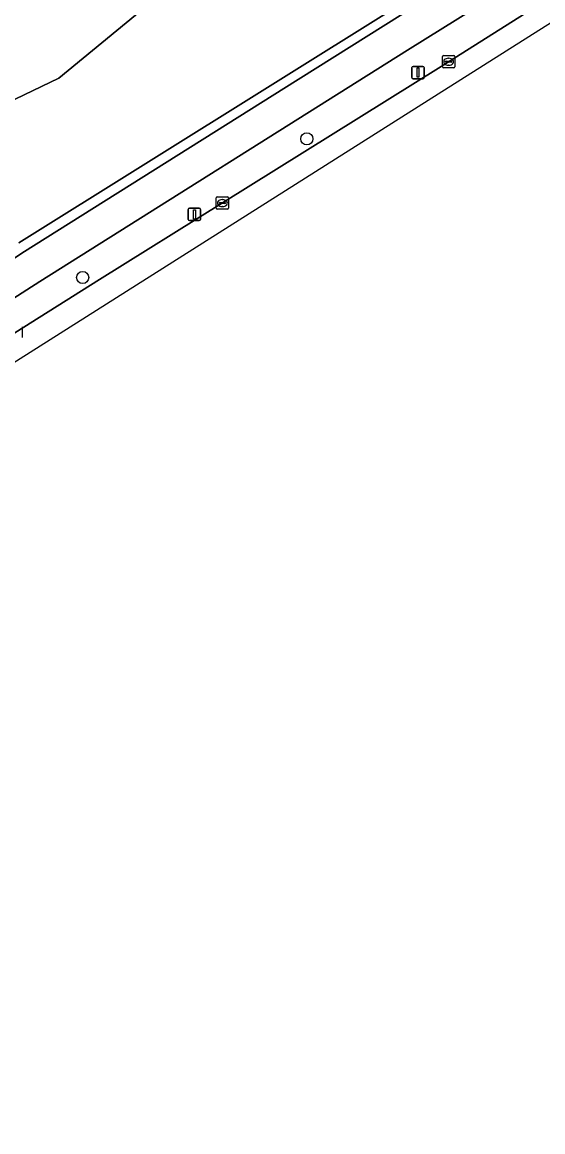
# Model space of a CAD drawing. Extents: x 158835 to 160077, y 386387 to 387778.
# Drawn here: x 159669.2 to 159711.1, y 386996.7 to 387086.1 of the extents above; entities that cross this region are included whole.
import ezdxf

# ---------------------------------------------------------------- set-up
doc = ezdxf.new("R2010")
doc.units = 0
for name, color, linetype in [('IMGEO_Berm_groen', 7, 'Continuous'), ('IMGEO_Boom', 7, 'Continuous'), ('IMGEO_Fietspad_gesloten', 7, 'Continuous'), ('IMGEO_Groenvoorziening', 7, 'Continuous'), ('IMGEO_Hek', 7, 'Continuous'), ('IMGEO_Kolk', 7, 'Continuous'), ('IMGEO_Lichtmast', 7, 'Continuous'), ('IMGEO_Rijbaan_lokaal_gesloten', 7, 'Continuous')]:
    doc.layers.add(name, color=color, linetype=linetype)

msp = doc.modelspace()

# ---------------------------------------------------------------- linework, layer by layer
at = {"layer": 'IMGEO_Berm_groen'}
msp.add_lwpolyline([(159757.511, 387116.928), (159792.144, 387138.681), (159809.798, 387149.845), (159812.857, 387151.725), (159823.867, 387158.732), (159829.333, 387162.157), (159828.767, 387163.06), (159828.08, 387164.155), (159811.527, 387153.742), (159811.277, 387153.585), (159721.943, 387097.407), (159700.242, 387083.854), (159670.599, 387065.207), (159668.133, 387063.629), (159666.525, 387062.536), (159667.871, 387060.617), (159675.411, 387065.389), (159685.338, 387071.55), (159702.953, 387082.542), (159720.727, 387093.804), (159738.94, 387105.199)], close=True, dxfattribs=at)
at = {"layer": 'IMGEO_Boom'}
for centre in [(159692.12, 387076.708), (159674.055, 387065.531)]:
    msp.add_circle(centre, 0.489, dxfattribs=at)
at = {"layer": 'IMGEO_Fietspad_gesloten'}
msp.add_lwpolyline([(159880.286, 387208.025), (159879.514, 387207.077), (159876.474, 387203.301), (159872.148, 387197.781), (159871.244, 387196.547), (159869.505, 387194.491), (159867.589, 387192.598), (159865.511, 387190.884), (159863.289, 387189.363), (159810.061, 387155.967), (159809.54, 387155.64), (159720.405, 387099.695), (159691.436, 387081.491), (159669.143, 387067.488), (159664.962, 387064.683), (159666.525, 387062.536), (159668.133, 387063.629), (159670.599, 387065.207), (159700.242, 387083.854), (159721.943, 387097.407), (159811.277, 387153.585), (159811.527, 387153.742), (159828.08, 387164.155)], dxfattribs=at)
at = {"layer": 'IMGEO_Groenvoorziening'}
for points in [[(159598.527, 387045.715), (159630.181, 387027.448), (159630.968, 387028.858), (159636.132, 387036.681), (159641.975, 387044.011), (159650.9, 387053.321), (159654.276, 387056.426), (159662.176, 387062.797), (159662.404, 387062.966), (159664.962, 387064.683), (159669.143, 387067.488), (159691.436, 387081.491), (159720.405, 387099.695), (159809.54, 387155.64)], [(159774.317, 387148.229), (159737.341, 387129.061), (159697.521, 387107.796), (159698.971, 387105.166), (159704.087, 387101.061), (159709.655, 387093.806), (159668.918, 387068.335)], [(159668.918, 387068.335), (159709.655, 387093.806), (159704.087, 387101.061), (159692.696, 387094.559), (159680.283, 387088.316), (159672.132, 387081.59), (159661.593, 387076.548), (159646.637, 387070.979), (159626.268, 387061.175), (159612.197, 387053.349), (159610.302, 387052.295), (159631.059, 387030.796), (159634.433, 387035.725)]]:
    msp.add_lwpolyline(points, dxfattribs=at)
msp.add_lwpolyline([(159704.087, 387101.061), (159698.971, 387105.166), (159684.087, 387097.647), (159659.049, 387084.521), (159637.346, 387073.321), (159635.663, 387072.37), (159634.728, 387071.867), (159609.138, 387058.087), (159612.197, 387053.349), (159626.268, 387061.175), (159646.637, 387070.979), (159661.593, 387076.548), (159672.132, 387081.59), (159680.283, 387088.316), (159692.696, 387094.559)], close=True, dxfattribs=at)
at = {"layer": 'IMGEO_Hek'}
msp.add_lwpolyline([(159704.087, 387101.061), (159709.655, 387093.806), (159668.918, 387068.335)], dxfattribs=at)
at = {"layer": 'IMGEO_Kolk'}
for p, q in [((159703.056, 387082.501), (159703.056, 387083.353)), ((159703.131, 387083.427), (159703.983, 387083.427)), ((159703.544, 387083.207), (159703.569, 387083.207)), ((159704.057, 387083.353), (159704.057, 387082.501)), ((159703.983, 387082.427), (159703.131, 387082.427)), ((159703.315, 387082.921), (159703.315, 387082.933)), ((159703.753, 387082.884), (159703.355, 387082.884)), ((159703.358, 387082.97), (159703.756, 387082.97)), ((159703.567, 387082.647), (159703.542, 387082.647)), ((159703.799, 387082.933), (159703.799, 387082.921)), ((159684.816, 387071.113), (159684.816, 387071.965)), ((159684.891, 387072.039), (159685.743, 387072.039)), ((159685.075, 387071.533), (159685.075, 387071.545)), ((159685.118, 387071.582), (159685.516, 387071.582)), ((159685.304, 387071.819), (159685.329, 387071.819)), ((159685.559, 387071.545), (159685.559, 387071.533)), ((159685.817, 387071.965), (159685.817, 387071.113)), ((159685.743, 387071.039), (159684.891, 387071.039)), ((159685.513, 387071.496), (159685.115, 387071.496)), ((159685.327, 387071.259), (159685.302, 387071.259)), ((159669.181, 387061.555), (159669.181, 387060.703))]:
    msp.add_line(p, q, dxfattribs=at)
for points in [[(159703.056, 387082.501), (159703.056, 387083.353)], [(159703.131, 387083.427), (159703.983, 387083.427)], [(159704.057, 387083.353), (159704.057, 387082.501)], [(159703.983, 387082.427), (159703.131, 387082.427)], [(159684.816, 387071.113), (159684.816, 387071.965)], [(159684.891, 387072.039), (159685.743, 387072.039)], [(159685.817, 387071.965), (159685.817, 387071.113)], [(159685.743, 387071.039), (159684.891, 387071.039)], [(159669.181, 387061.555), (159669.181, 387060.703)]]:
    msp.add_lwpolyline(points, dxfattribs=at)
for centre, radius, start, end in [((159703.133, 387083.351), 0.0765, 91.55205, 178.44795), ((159703.133, 387083.351), 0.0765, 91.55205, 178.44795), ((159703.981, 387083.351), 0.0765, 1.55205, 88.44795), ((159703.981, 387083.351), 0.0765, 1.55205, 88.44795), ((159703.133, 387082.503), 0.0765, 181.55205, 268.44795), ((159703.133, 387082.503), 0.0765, 181.55205, 268.44795), ((159703.355, 387082.93), 0.0403, 85.87752, 175.75265), ((159703.352, 387082.92), 0.0366, 178.93798, 274.71019), ((159703.756, 387082.927), 0.043, 264.86636, 352.45326), ((159703.76, 387082.932), 0.0386, 1.73085, 96.63898), ((159703.981, 387082.503), 0.0765, 271.55205, 358.44795), ((159703.981, 387082.503), 0.0765, 271.55205, 358.44795), ((159684.893, 387071.963), 0.0765, 91.55205, 178.44795), ((159684.893, 387071.963), 0.0765, 91.55205, 178.44795), ((159685.115, 387071.542), 0.0403, 85.87752, 175.75265), ((159685.112, 387071.532), 0.0366, 178.93798, 274.71019), ((159685.516, 387071.539), 0.043, 264.86636, 352.45326), ((159685.52, 387071.544), 0.0386, 1.73085, 96.63898), ((159685.741, 387071.963), 0.0765, 1.55205, 88.44795), ((159685.741, 387071.963), 0.0765, 1.55205, 88.44795), ((159684.893, 387071.115), 0.0765, 181.55205, 268.44795), ((159684.893, 387071.115), 0.0765, 181.55205, 268.44795), ((159685.741, 387071.115), 0.0765, 271.55205, 358.44795), ((159685.741, 387071.115), 0.0765, 271.55205, 358.44795)]:
    msp.add_arc(centre, radius, start, end, dxfattribs=at)
for centre, major_axis, ratio, start_param, end_param in [((159703.543, 387082.927), (-0.387, 0.002), 0.722429, 4.712389, 7.853982), ((159703.568, 387082.927), (-0.39, 0.002), 0.717154, 1.570796, 4.712389), ((159685.303, 387071.539), (-0.387, 0.002), 0.722429, 4.712389, 7.853982), ((159685.328, 387071.539), (-0.39, 0.002), 0.717154, 1.570796, 4.712389)]:
    msp.add_ellipse(centre, major_axis=major_axis, ratio=ratio, start_param=start_param, end_param=end_param, dxfattribs=at)
at = {"layer": 'IMGEO_Lichtmast'}
for p, q in [((159700.596, 387081.649), (159700.596, 387082.449)), ((159700.596, 387082.449), (159700.596, 387081.649)), ((159700.696, 387082.549), (159701.486, 387082.549)), ((159701.486, 387082.549), (159700.696, 387082.549)), ((159701.586, 387082.449), (159701.586, 387081.649)), ((159701.586, 387081.649), (159701.586, 387082.449)), ((159701.486, 387081.549), (159700.696, 387081.549)), ((159700.696, 387081.549), (159701.486, 387081.549)), ((159682.568, 387070.218), (159682.568, 387071.018)), ((159682.568, 387071.018), (159682.568, 387070.218)), ((159682.668, 387071.118), (159683.458, 387071.118)), ((159683.458, 387071.118), (159682.668, 387071.118)), ((159683.558, 387071.018), (159683.558, 387070.218)), ((159683.558, 387070.218), (159683.558, 387071.018)), ((159683.458, 387070.118), (159682.668, 387070.118)), ((159682.668, 387070.118), (159683.458, 387070.118))]:
    msp.add_line(p, q, dxfattribs=at)
for points in [[(159701.016, 387082.424), (159701.166, 387082.424), (159701.166, 387081.674), (159701.016, 387081.674), (159701.016, 387082.424)], [(159682.988, 387070.993), (159683.138, 387070.993), (159683.138, 387070.243), (159682.988, 387070.243), (159682.988, 387070.993)]]:
    msp.add_lwpolyline(points, dxfattribs=at)
for centre, start, end in [((159700.696, 387082.449), 90, 180), ((159700.696, 387082.449), 90, 180), ((159701.486, 387082.449), 0, 90), ((159701.486, 387082.449), 360, 90), ((159700.696, 387081.649), 180, 270), ((159700.696, 387081.649), 180, 270), ((159701.486, 387081.649), 270, 0), ((159701.486, 387081.649), 270, 0), ((159682.668, 387071.018), 90, 180), ((159682.668, 387071.018), 90, 180), ((159683.458, 387071.018), 0, 90), ((159683.458, 387071.018), 360, 90), ((159682.668, 387070.218), 180, 270), ((159682.668, 387070.218), 180, 270), ((159683.458, 387070.218), 270, 0), ((159683.458, 387070.218), 270, 0)]:
    msp.add_arc(centre, 0.1, start, end, dxfattribs=at)
at = {"layer": 'IMGEO_Rijbaan_lokaal_gesloten'}
for points in [[(159608.43, 386974.344), (159660.724, 387053.785), (159702.709, 387080.332), (159829.806, 387160.696)], [(159792.144, 387138.681), (159757.511, 387116.928), (159738.94, 387105.199), (159720.727, 387093.804), (159702.953, 387082.542), (159685.338, 387071.55), (159675.411, 387065.389), (159667.871, 387060.617), (159665.138, 387058.749), (159657.076, 387052.079), (159656.85, 387051.874), (159648.44, 387043.451), (159640.815, 387034.309), (159638.674, 387031.415), (159637.095, 387029.333), (159634.77, 387025.693), (159632.291, 387021.275), (159628.394, 387013.294), (159626.674, 387009.805), (159624.141, 387004.822), (159621.714, 387000), (159619.09, 386994.786)]]:
    msp.add_lwpolyline(points, dxfattribs=at)

doc.saveas('drawing.dxf')
